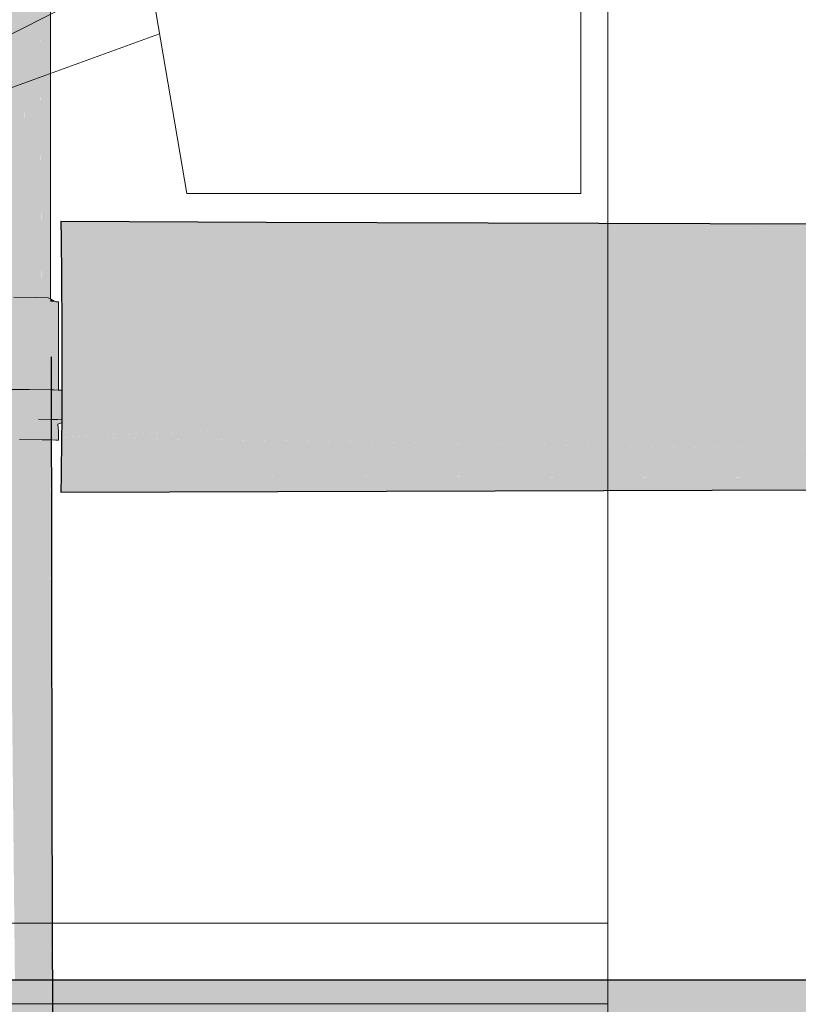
# Model space of a CAD drawing. Header units: millimetres. Extents: x 321 to 585, y -277 to 9.
# Tile 420 of 656: x 512.14 to 513.29, y -198.98 to -197.51. Entities that reach past the tile are written whole.
import ezdxf

# ---------------------------------------------------------------- set-up
doc = ezdxf.new("R2010")
doc.units = ezdxf.units.MM
doc.header["$MEASUREMENT"] = 0
for name, color, linetype, lineweight in [('CV-Condutos', 1, 'Continuous', 25), ('IFC-Elemento de mobília-Contorno', 152, 'Continuous', 5), ('IFC-Elemento terminal-Contorno', 253, 'Continuous', 5), ('IFC-Laje-Contorno', 134, 'Continuous', 5), ('IFC-Viga-Contorno', 66, 'Continuous', 5), ('TQ-Condutos', 3, 'Continuous', 25), ('TQ-Conexões', 9, 'Continuous', 18)]:
    doc.layers.add(name, color=color, linetype=linetype, lineweight=lineweight)

msp = doc.modelspace()

# ---------------------------------------------------------------- hatches: boundary and pattern name
at = {"layer": 'CV-Condutos', "linetype": 'Continuous'}
msp.add_hatch(color=11, dxfattribs=at).paths.add_polyline_path([(518.7804, -199.1431), (518.7804, -199.1431), (518.7804, -199.1302), (517.3051, -199.1418), (518.7804, -199.1302), (518.7804, -199.1301), (517.3051, -199.1404), (518.7804, -199.1301), (517.305, -199.1304), (518.7804, -199.1301), (517.305, -199.1301), (518.7804, -199.13), (518.7804, -199.1022), (517.3049, -199.1272), (518.7804, -199.1021), (518.7804, -199.1019), (517.3049, -199.1243), (518.7804, -199.1019), (517.3046, -199.1027), (518.7804, -199.1018), (518.7804, -199.1018), (518.7804, -199.0638), (518.7804, -199.0637), (517.3045, -199.0979), (517.3046, -199.1018), (517.3045, -199.0979), (518.7804, -199.0637), (518.7804, -199.0633), (517.3045, -199.094), (518.7804, -199.0633), (517.304, -199.0645), (518.7804, -199.0633), (518.7804, -199.0633), (518.7804, -199.0217), (518.7804, -199.0216), (517.3039, -199.059), (517.304, -199.0633), (517.3039, -199.059), (518.7804, -199.0216), (518.7804, -199.0212), (517.3039, -199.0548), (518.7804, -199.0212), (517.3034, -199.0224), (518.7804, -199.0212), (518.7804, -199.0211), (518.7804, -198.9831), (518.7804, -198.9831), (517.3033, -199.0172), (517.3034, -199.0212), (517.3033, -199.0172), (518.7804, -198.9831), (518.7804, -198.9827), (517.3033, -199.0134), (518.7804, -198.9827), (517.3029, -198.9838), (518.7804, -198.9826), (517.3028, -198.9826), (518.7804, -198.9826), (518.7804, -198.9548), (517.3028, -198.9798), (518.7804, -198.9547), (518.7804, -198.9544), (517.3028, -198.977), (518.7804, -198.9544), (517.3024, -198.9553), (518.7804, -198.9544), (517.3024, -198.9544), (518.7804, -198.9544), (518.7929, -198.9463), (518.7929, -198.9415), (518.7804, -198.9416), (517.3024, -198.9531), (518.7804, -198.9415), (518.7804, -198.9414), (517.3024, -198.9518), (518.7804, -198.9414), (517.3022, -198.9418), (518.7804, -198.9414), (517.3022, -198.9414), (517.1375, -198.9414), (517.1355, -198.9414), (512.1866, -198.9429), (517.1375, -198.9414), (512.1866, -198.9414), (511.7875, -198.9414), (511.7875, -198.9417), (511.7875, -198.943), (511.7875, -198.9432), (512.1866, -198.9431), (517.1355, -198.9418), (517.1375, -198.9418), (517.1355, -198.9418), (512.1866, -198.9431), (511.7875, -198.9432), (511.7875, -198.943), (511.7875, -198.9417), (511.7875, -198.9414), (507.3986, -198.9414), (507.3986, -198.9443), (511.7875, -198.9482), (511.7875, -198.9491), (512.1866, -198.9486), (517.1353, -198.953), (517.1374, -198.953), (517.1353, -198.953), (512.1866, -198.9537), (517.1374, -198.953), (512.1866, -198.9486), (511.7875, -198.9491), (511.7875, -198.9538), (511.7875, -198.9491), (511.7875, -198.9482), (507.3986, -198.9443), (507.3986, -198.9544), (511.7875, -198.9544), (507.3986, -198.9544), (507.3986, -198.9607), (511.7875, -198.955), (512.1866, -198.9544), (517.1352, -198.9544), (517.1374, -198.9544), (517.1352, -198.9544), (512.1866, -198.9576), (517.1374, -198.9544), (512.1866, -198.9544), (511.7875, -198.955), (507.3986, -198.9607), (511.7875, -198.9579), (511.7875, -198.9583), (512.1866, -198.9581), (517.1352, -198.9554), (517.1374, -198.9554), (517.1352, -198.9554), (512.1866, -198.9581), (511.7875, -198.9583), (511.7875, -198.9579), (507.3986, -198.9607), (511.7875, -198.9692), (511.7875, -198.971), (512.1866, -198.9699), (517.1347, -198.9794), (517.1371, -198.9794), (517.1347, -198.9794), (512.1867, -198.9811), (517.1371, -198.9794), (512.1866, -198.9699), (511.7875, -198.971), (511.7875, -198.9812), (511.7875, -198.971), (511.7875, -198.9692), (507.3986, -198.9607), (507.3986, -198.9826), (511.7875, -198.9826), (511.7875, -198.9834), (512.1867, -198.9826), (517.1346, -198.9826), (517.1371, -198.9826), (517.1346, -198.9826), (512.1867, -198.987), (517.1371, -198.9826), (512.1867, -198.9826), (511.7875, -198.9834), (511.7875, -198.9874), (511.7875, -198.9879), (512.1867, -198.9876), (517.1346, -198.9839), (517.1371, -198.9839), (517.1346, -198.9839), (512.1867, -198.9876), (511.7875, -198.9879), (511.7875, -198.9874), (511.7875, -198.9834), (511.7875, -198.9826), (507.3986, -198.9826), (507.3986, -198.9912), (511.7875, -199.0028), (511.7875, -199.0052), (512.1867, -199.0038), (517.1339, -199.0168), (517.1368, -199.0168), (517.1339, -199.0168), (512.1868, -199.019), (517.1368, -199.0168), (512.1867, -199.0038), (511.7875, -199.0052), (511.7875, -199.0192), (511.7875, -199.0052), (511.7875, -199.0028), (507.3986, -198.9912), (507.3986, -199.0212), (511.7875, -199.0212), (507.3986, -199.0212), (507.3986, -199.0306), (511.7875, -199.0219), (512.1868, -199.0212), (517.1338, -199.0212), (517.1368, -199.0212), (517.1338, -199.0212), (512.1868, -199.0259), (517.1368, -199.0212), (512.1868, -199.0212), (511.7875, -199.0219), (507.3986, -199.0306), (511.7875, -199.0263), (511.7875, -199.0269), (512.1868, -199.0266), (517.1337, -199.0225), (517.1368, -199.0225), (517.1337, -199.0225), (512.1868, -199.0266), (511.7875, -199.0269), (511.7875, -199.0263), (507.3986, -199.0306), (511.7875, -199.0432), (511.7875, -199.0459), (512.1868, -199.0443), (517.1329, -199.0585), (517.1364, -199.0585), (517.1329, -199.0585), (512.1868, -199.061), (517.1364, -199.0585), (512.1868, -199.0443), (511.7875, -199.0459), (511.7875, -199.0612), (511.7875, -199.0459), (511.7875, -199.0432), (507.3986, -199.0306), (507.3986, -199.0633), (511.7875, -199.0633), (511.7875, -199.064), (512.1868, -199.0633), (517.1328, -199.0633), (517.1364, -199.0633), (517.1328, -199.0633), (512.1869, -199.0677), (517.1364, -199.0633), (512.1868, -199.0633), (511.7875, -199.064), (511.7875, -199.068), (511.7875, -199.0686), (512.1869, -199.0683), (517.1328, -199.0646), (517.1364, -199.0646), (517.1328, -199.0646), (512.1869, -199.0683), (511.7875, -199.0686), (511.7875, -199.068), (511.7875, -199.064), (511.7875, -199.0633), (507.3986, -199.0633), (507.3986, -199.0719), (511.7875, -199.0834), (511.7875, -199.0859), (512.1869, -199.0845), (517.1321, -199.0975), (517.1361, -199.0975), (517.1321, -199.0975), (512.1869, -199.0997), (517.1361, -199.0975), (512.1869, -199.0845), (511.7875, -199.0859), (511.7875, -199.0999), (511.7875, -199.0859), (511.7875, -199.0834), (507.3986, -199.0719), (507.3986, -199.1018), (511.7875, -199.1018), (511.7875, -199.1024), (512.1869, -199.1018), (517.132, -199.1018), (517.1361, -199.1018), (517.132, -199.1018), (512.1869, -199.105), (517.1361, -199.1018), (512.1869, -199.1018), (511.7875, -199.1024), (511.7875, -199.1053), (511.7875, -199.1057), (512.1869, -199.1055), (517.132, -199.1028), (517.136, -199.1028), (517.132, -199.1028), (512.1869, -199.1055), (511.7875, -199.1057), (511.7875, -199.1053), (511.7875, -199.1024), (511.7875, -199.1018), (507.3986, -199.1018), (507.3986, -199.1081), (511.7875, -199.1166), (511.7875, -199.1184), (512.187, -199.1173), (517.1314, -199.1269), (517.1358, -199.1269), (517.1314, -199.1269), (512.187, -199.1285), (517.1358, -199.1269), (512.187, -199.1173), (511.7875, -199.1184), (511.7875, -199.1286), (511.7875, -199.1184), (511.7875, -199.1166), (507.3986, -199.1081), (507.3986, -199.1301), (511.7875, -199.1301), (511.7875, -199.1303), (512.187, -199.1301), (517.1314, -199.1301), (517.1358, -199.1301), (517.1314, -199.1301), (512.187, -199.1315), (517.1358, -199.1301), (512.187, -199.1301), (511.7875, -199.1303), (511.7875, -199.1317), (511.7875, -199.1319), (512.187, -199.1317), (517.1313, -199.1305), (517.1358, -199.1305), (517.1313, -199.1305), (512.187, -199.1317), (511.7875, -199.1319), (511.7875, -199.1317), (511.7875, -199.1303), (511.7875, -199.1301), (507.3986, -199.1301), (507.3986, -199.133), (511.7875, -199.1369), (511.7875, -199.1377), (512.187, -199.1372), (517.1311, -199.1416), (517.1357, -199.1416), (517.1311, -199.1416), (512.187, -199.1424), (517.1357, -199.1416), (512.187, -199.1372), (511.7875, -199.1377), (511.7875, -199.1424), (511.7875, -199.1377), (511.7875, -199.1369), (507.3986, -199.133), (507.3986, -199.1431), (511.7875, -199.1431), (512.187, -199.1431), (517.1311, -199.1431), (517.1357, -199.1431), (517.3052, -199.1431)])
at = {"layer": 'TQ-Condutos', "linetype": 'Continuous'}
for points in [[(515.6445, -197.8382), (512.1985, -197.8146), (512.1992, -197.8396), (515.6452, -197.8929), (515.6445, -197.8396)], [(515.8498, -197.8396), (512.5038, -197.8156), (512.1985, -197.8146)], [(512.5038, -197.8156), (515.6446, -197.8381), (515.6443, -197.8258)], [(515.6451, -197.8929), (512.1992, -197.8396), (512.1999, -197.8961), (515.6456, -197.9689), (515.6451, -197.8961), (515.6451, -197.8941)], [(515.6454, -197.9706), (515.6454, -197.9689), (512.1999, -197.8961), (512.2002, -197.9733), (515.6454, -197.9733)], [(515.6454, -198.0548), (515.6454, -198.053), (515.6455, -197.9733), (512.2002, -197.9733), (512.2002, -198.0578), (515.6454, -198.0578)], [(512.1719, -201.3526), (512.186, -198.671), (512.1846, -198.0153)], [(515.8504, -198.135), (512.3787, -198.0615), (512.2002, -198.0578), (512.3545, -198.0686), (512.2007, -198.0578), (512.2007, -198.0649), (512.2007, -198.0578), (512.2002, -198.0645), (512.2002, -198.0649), (512.2002, -198.065), (512.2002, -198.0649), (512.2, -198.1088), (512.2002, -198.094), (512.2, -198.1088), (512.2, -198.1136), (512.2001, -198.1136), (512.2002, -198.1136), (512.2155, -198.1091), (512.2002, -198.1088), (512.2002, -198.1088), (512.2002, -198.1043), (512.2006, -198.0662), (512.2002, -198.1088), (512.2155, -198.1091), (512.2, -198.1136), (512.6036, -198.116), (514.867, -198.1292), (512.6036, -198.116), (513.5133, -198.1321), (512.6036, -198.116), (512.1999, -198.135), (513.6727, -198.135), (515.1051, -198.135)], [(512.2007, -198.0578), (512.2002, -198.0578), (512.2002, -198.0649)], [(512.2002, -198.0578), (515.6451, -198.1306), (515.6457, -198.0578)], [(512.2002, -198.1349), (512.6036, -198.116), (512.2002, -198.1136), (512.2, -198.1136), (512.1999, -198.135)], [(512.1992, -198.1915), (515.6445, -198.1915), (515.6445, -198.1895), (515.6446, -198.1883), (512.1999, -198.135)], [(512.1999, -198.135), (515.6451, -198.1369), (515.6451, -198.135)], [(515.6446, -198.1883), (515.6452, -198.1369), (512.1999, -198.135), (512.3247, -198.1369)], [(512.1581, -198.9414), (512.1701, -198.1384), (512.1222, -198.1378), (512.1305, -198.9414), (512.1329, -198.9414)], [(512.1701, -198.1384), (512.1581, -198.9414), (512.1705, -198.9414), (512.1706, -198.9414)], [(512.1701, -198.1384), (512.1706, -198.9414), (512.1708, -198.9414)], [(512.1811, -198.9414), (512.1841, -198.1388), (512.1719, -198.1385), (512.1701, -198.1384), (512.1708, -198.9414), (512.1709, -198.9414), (512.1719, -198.9414), (512.1723, -198.9414), (512.174, -198.9414), (512.1746, -198.9414)], [(514.5943, -198.2086), (515.8494, -198.2046), (512.1992, -198.1915), (512.1985, -198.2164)], [(512.1992, -198.1915), (515.6443, -198.2038), (515.6446, -198.1915)], [(512.1755, -201.1371), (512.1895, -200.2944), (512.186, -198.671)], [(512.186, -198.671), (512.1846, -198.9414), (512.1849, -198.9414)]]:
    msp.add_hatch(color=73, dxfattribs=at).paths.add_polyline_path(points)
at = {"layer": 'TQ-Conexões', "linetype": 'Continuous'}
for points in [[(512.1831, -197.9281), (512.1833, -197.603), (512.1831, -197.4245), (512.183, -197.3306), (512.1826, -197.2191), (512.1817, -197.4243), (512.1777, -197.2709), (512.1733, -197.2708), (512.1686, -197.2707), (512.1673, -197.4239), (512.1702, -197.9276), (512.1799, -197.9278), (512.1825, -197.928), (512.1821, -197.9289), (512.1826, -197.9292), (512.1831, -197.9294), (512.1831, -197.9294)], [(512.1438, -197.4235), (512.1367, -197.2703), (512.1305, -197.2702), (512.1297, -197.2702), (512.1203, -197.2702), (512.1105, -197.2701), (512.1007, -197.27), (512.1124, -197.4232), (512.1007, -197.27), (512.0931, -197.27), (512.0923, -197.27), (512.081, -197.2699), (512.0747, -197.423), (512.081, -197.2699), (512.0695, -197.2699), (512.058, -197.2698), (512.0495, -197.2698), (512.0486, -197.2698), (512.036, -197.2697), (512.0326, -197.4228), (512.0237, -197.2697), (512.0113, -197.2697), (512.0023, -197.2697), (511.9881, -197.2697), (511.9881, -197.9263), (512.014, -197.9264), (512.0398, -197.9264), (512.0638, -197.9265), (512.0879, -197.9266), (512.1084, -197.9268), (512.129, -197.9269), (512.1447, -197.9271)], [(512.1702, -197.9276), (512.1702, -197.9275), (512.1701, -197.923), (512.1673, -197.4239), (512.1686, -197.2707), (512.164, -197.2707), (512.1593, -197.2706), (512.1588, -197.2706), (512.1517, -197.2705), (512.1438, -197.4235), (512.1447, -197.9103), (512.1601, -197.918), (512.1447, -197.9103), (512.1447, -197.9271), (512.1604, -197.9273), (512.1702, -197.9276), (512.1605, -197.9182), (512.17, -197.9275)], [(511.7824, -197.9314), (511.7773, -197.9339), (511.7773, -197.9847), (511.782, -198.0651), (511.782, -197.9335), (511.8037, -197.933), (511.7875, -197.9334), (511.782, -197.9335), (511.7875, -197.9542), (511.782, -197.9335), (511.782, -198.0152), (511.7875, -197.9669), (511.8037, -198.0147), (511.7875, -197.9669), (511.782, -198.0152), (511.7875, -198.0151), (511.7954, -198.0149), (511.7875, -198.0151), (511.782, -198.0152), (511.782, -198.0651), (511.7875, -198.0278), (511.8037, -198.0646), (511.8166, -198.0145), (511.8037, -198.0646), (511.8377, -198.0642), (511.8377, -198.014), (511.8377, -197.9326), (511.8377, -198.0142), (511.8651, -198.0139), (511.8377, -198.0142), (511.8377, -198.0642), (511.882, -198.0639), (511.882, -198.0138), (511.882, -198.0639), (511.9333, -198.0637), (511.9137, -198.0135), (511.882, -197.9323), (511.9138, -198.0137), (511.9333, -198.0637), (511.9333, -198.0136), (511.9333, -198.0637), (511.9882, -198.0636), (511.9673, -198.0135), (511.9333, -197.9321), (511.9673, -198.0135), (511.9882, -198.0636), (511.9882, -198.0135), (511.9882, -198.0636), (512.043, -198.0637), (512.043, -198.0136), (512.0091, -198.0136), (512.043, -198.0136), (512.043, -197.9321), (511.9882, -197.932), (512.043, -197.9321), (512.043, -198.0136), (512.0746, -198.0137), (512.043, -198.0136), (512.043, -198.0637), (512.094, -198.0639), (512.094, -198.0139), (512.094, -197.9323), (512.094, -198.0136), (512.121, -198.014), (512.094, -198.0136), (512.094, -198.0639), (512.1375, -198.0642), (512.1375, -198.0142), (512.1375, -198.0642), (512.1502, -198.0144), (512.1708, -198.0647), (512.1708, -198.0147), (512.1708, -197.9331), (512.1375, -197.9326), (512.1708, -197.9331), (512.1604, -197.9273), (512.129, -197.9269), (512.0879, -197.9266), (512.0398, -197.9264), (511.9881, -197.9263), (511.9363, -197.9264), (511.8879, -197.9266), (511.8462, -197.9269), (511.814, -197.9273), (511.7936, -197.9278), (511.7894, -197.9281)], [(512.1844, -197.9336), (512.1844, -197.934), (512.1844, -197.9336), (512.1844, -197.9334), (512.1831, -197.9334), (512.1831, -197.9328), (512.1831, -197.9319), (512.1831, -197.9294), (512.1799, -197.9278), (512.1604, -197.9273), (512.1779, -197.9324), (512.1604, -197.9273), (512.168, -197.9315), (512.1704, -197.9329), (512.1719, -197.933), (512.1704, -197.9329), (512.1708, -197.9331), (512.1741, -197.9331), (512.1708, -197.9331), (512.1833, -198.0125), (512.1831, -197.9339), (512.1833, -198.0125), (512.1846, -198), (512.1914, -197.9345), (512.1915, -197.9336), (512.1844, -197.9334)], [(512.1915, -197.9336), (512.1831, -197.9294), (512.1831, -197.9319), (512.1831, -197.9334)], [(512.1915, -197.9336), (512.1846, -198), (512.1833, -198.0125), (512.1837, -198.0153), (512.1846, -198.0153), (512.1837, -198.0153), (512.1837, -198.0149), (512.1719, -198.0147), (512.1837, -198.0149), (512.1708, -197.9331), (512.1708, -198.0147), (512.1709, -198.0147), (512.1846, -198.0211), (512.1915, -198.0652), (512.1851, -198.0153), (512.1915, -198.0647), (512.1915, -198.0647), (512.1915, -198.0156)], [(512.1915, -197.9336), (512.1915, -198.0647), (512.1953, -198.0647)], [(512.1951, -197.9339), (512.1915, -197.9336), (512.1953, -198.0655), (512.1952, -198.006)], [(512.1502, -198.0144), (512.1376, -198.0639), (512.1707, -198.0643)], [(512.1846, -198.0211), (512.1708, -198.0147), (512.1708, -198.0642), (512.1709, -198.0643), (512.1748, -198.0644), (512.171, -198.0642), (512.1847, -198.0645), (512.1915, -198.0647)], [(511.7779, -198.1339), (511.7779, -198.1392), (511.782, -198.1389), (511.787, -198.1179), (511.781, -198.1162), (511.787, -198.1179), (511.7875, -198.1157), (511.7875, -198.1388), (511.8037, -198.1384), (511.8377, -198.138), (511.882, -198.1377), (511.9333, -198.1374), (511.9882, -198.1374), (512.043, -198.1375), (512.094, -198.1377), (512.1375, -198.138), (512.1708, -198.1385), (512.1849, -198.1388), (512.1848, -198.1168), (512.1848, -198.1148), (512.1848, -198.1086), (512.1499, -198.1142), (512.094, -198.1137), (512.1499, -198.1142), (512.1852, -198.1086), (512.1653, -198.1082), (512.1347, -198.108), (512.1653, -198.1082), (512.1518, -198.0641), (512.1041, -198.0637), (512.1041, -198.1077), (512.1041, -198.0637), (512.0664, -198.1076), (512.025, -198.1134), (512.0664, -198.1076), (512.1041, -198.0637), (512.0484, -198.0635), (512.0286, -198.1074), (511.9883, -198.1074), (511.9514, -198.1134), (511.882, -198.1137), (511.9514, -198.1134), (511.9883, -198.1074), (512.0286, -198.1074), (512.0484, -198.0635), (511.9884, -198.0634), (511.9481, -198.1074), (511.9101, -198.1076), (511.9481, -198.1074), (511.9884, -198.0634), (511.9283, -198.0635), (511.8721, -198.0637), (511.8721, -198.1077), (511.8721, -198.0637), (511.841, -198.1079), (511.8251, -198.1141), (511.841, -198.1079), (511.8721, -198.0637), (511.8237, -198.064), (511.7875, -198.0666), (511.7867, -198.065), (511.7864, -198.0645), (511.7862, -198.065), (511.769, -198.1089), (511.7875, -198.0674), (511.769, -198.1089), (511.7875, -198.1086), (511.8099, -198.1082), (511.7894, -198.1085), (511.7875, -198.1086), (511.769, -198.1089), (511.7875, -198.1147), (511.7789, -198.112), (511.778, -198.1117), (511.778, -198.1135), (511.778, -198.1117), (511.769, -198.1089), (511.7627, -198.0651), (511.7571, -198.0655), (511.7571, -198.0949), (511.7579, -198.1095), (511.7689, -198.1127), (511.778, -198.1145), (511.7787, -198.1147), (511.781, -198.1151), (511.7875, -198.1147), (511.7788, -198.114), (511.7788, -198.1137), (511.7788, -198.114), (511.7875, -198.1147), (511.7877, -198.1148), (511.7875, -198.1148), (511.781, -198.1151), (511.7808, -198.1161)], [(512.1376, -198.0639), (512.1376, -198.064), (512.1427, -198.064), (512.1458, -198.064), (512.1518, -198.0641)], [(512.2, -198.1088), (512.2001, -198.096), (512.2001, -198.0958), (512.1884, -198.0651), (512.1882, -198.0651), (512.1882, -198.0646), (512.188, -198.0651), (512.1881, -198.0649), (512.1868, -198.0649), (512.1881, -198.0649), (512.1882, -198.0646), (512.1847, -198.0645), (512.1518, -198.0641), (512.1519, -198.0644), (512.1653, -198.1082), (512.1846, -198.0649), (512.1847, -198.0649), (512.1846, -198.0649), (512.1847, -198.065), (512.1846, -198.0649), (512.1845, -198.065), (512.1847, -198.0713), (512.1845, -198.065), (512.1653, -198.1082), (512.1848, -198.1086)], [(512.1708, -198.0643), (512.1709, -198.0643), (512.1708, -198.0642)], [(512.1759, -198.0644), (512.1847, -198.0645), (512.171, -198.0642), (512.1748, -198.0644)], [(512.1847, -198.0645), (512.1852, -198.0645), (512.1854, -198.0645), (512.1882, -198.0646)], [(512.1882, -198.0646), (512.1882, -198.0651), (512.1884, -198.0651)], [(512.2002, -198.0654), (512.2002, -198.065), (512.1953, -198.0647), (512.1882, -198.0646), (512.1884, -198.0649), (512.1884, -198.0651), (512.1915, -198.0652), (512.1932, -198.0652), (512.1915, -198.0652), (512.1884, -198.0651), (512.1953, -198.0833), (512.1953, -198.0655), (512.1953, -198.0833), (512.2001, -198.0958), (512.2001, -198.0777), (512.2002, -198.0659), (512.2002, -198.0658), (512.2002, -198.0654), (512.1953, -198.0653), (512.2, -198.0654)], [(512.1953, -198.0647), (512.2002, -198.065), (512.2002, -198.0649)], [(512.2002, -198.0654), (512.2, -198.0654), (512.1953, -198.0653)], [(512.1941, -198.1131), (512.2, -198.1118), (512.2, -198.1108), (512.2, -198.1105), (512.2, -198.1088), (512.1936, -198.1087), (512.194, -198.1124), (512.1936, -198.1087), (512.1852, -198.1086), (512.1848, -198.1086), (512.1848, -198.1148), (512.1848, -198.1168), (512.1849, -198.1388), (512.1861, -198.1148)], [(512.1915, -198.1387), (512.1861, -198.1148), (512.1849, -198.1386), (512.1849, -198.1388), (512.1915, -198.139)], [(512.1943, -198.1153), (512.2, -198.1136), (512.2, -198.1133), (512.2, -198.1118), (512.1861, -198.1148), (512.1915, -198.139), (512.1954, -198.1393), (512.1954, -198.1256)]]:
    msp.add_hatch(color=93, dxfattribs=at).paths.add_polyline_path(points)

# ---------------------------------------------------------------- linework, layer by layer
at = {"layer": 'CV-Condutos'}
for p, q in [((512.1866, -198.9414), (511.7875, -198.9414)), ((517.1375, -198.9414), (512.1866, -198.9414))]:
    msp.add_line(p, q, dxfattribs=at)
at = {"layer": 'IFC-Elemento de mobília-Contorno', "color": 7, "lineweight": 5}
for p, q in [((508.4111, -198.8566), (513.0112, -198.8566)), ((513.0111, -198.9766), (513.0111, -198.8566)), ((508.4111, -198.9766), (513.0112, -198.9766))]:
    msp.add_line(p, q, dxfattribs=at)
at = {"layer": 'IFC-Elemento terminal-Contorno', "color": 7, "lineweight": 5}
for p, q in [((512.9711, -197.7726), (512.9711, -196.2745)), ((512.3223, -197.4004), (512.3856, -197.7726)), ((511.97, -197.6145), (512.2092, -197.4937)), ((511.9874, -197.6656), (512.3453, -197.5356)), ((512.3856, -197.7726), (512.9711, -197.7726))]:
    msp.add_line(p, q, dxfattribs=at)
at = {"layer": 'IFC-Laje-Contorno', "color": 7, "lineweight": 5}
msp.add_line((513.0111, -203.4166), (513.0111, -195.6891), dxfattribs=at)
at = {"layer": 'IFC-Viga-Contorno', "color": 7, "lineweight": 5}
msp.add_line((513.0112, -204.8247), (513.0112, -195.6872), dxfattribs=at)
at = {"layer": 'TQ-Condutos'}
for p, q in [((512.1985, -197.8146), (512.1992, -197.8396)), ((512.5038, -197.8156), (512.1985, -197.8146)), ((515.6443, -197.8258), (512.5038, -197.8156)), ((512.1992, -197.8396), (512.1999, -197.8961)), ((512.1999, -197.8961), (512.2002, -197.9733)), ((512.2002, -197.9733), (512.2002, -198.0578)), ((512.186, -198.671), (512.1846, -198.0153)), ((512.2002, -198.0578), (512.2002, -198.0649)), ((512.2002, -198.0649), (512.2, -198.1088)), ((512.2, -198.1136), (512.1999, -198.135)), ((512.2, -198.1088), (512.2, -198.1136)), ((512.1999, -198.135), (512.1992, -198.1915)), ((512.1992, -198.1915), (512.1985, -198.2164)), ((512.1985, -198.2164), (514.5943, -198.2086)), ((512.1895, -200.2944), (512.186, -198.671))]:
    msp.add_line(p, q, dxfattribs=at)
at = {"layer": 'TQ-Conexões'}
for p, q in [((512.1833, -197.603), (512.1831, -197.4245)), ((512.1831, -197.9281), (512.1833, -197.603)), ((512.1604, -197.9273), (512.129, -197.9269)), ((512.1799, -197.9278), (512.1604, -197.9273)), ((512.1831, -197.9294), (512.1799, -197.9278)), ((512.1831, -197.9294), (512.1831, -197.9281)), ((512.1915, -197.9336), (512.1831, -197.9294)), ((512.1951, -197.9339), (512.1915, -197.9336)), ((512.1952, -198.006), (512.1951, -197.9339)), ((512.1953, -198.0655), (512.1952, -198.006)), ((512.1518, -198.0641), (512.1041, -198.0637)), ((512.1847, -198.0645), (512.1518, -198.0641)), ((512.1882, -198.0646), (512.1847, -198.0645)), ((512.1953, -198.0647), (512.1882, -198.0646)), ((512.2002, -198.0649), (512.1953, -198.0647)), ((512.1653, -198.1082), (512.1848, -198.1086)), ((512.1852, -198.1086), (512.1653, -198.1082)), ((512.1848, -198.1086), (512.2, -198.1088)), ((512.1936, -198.1087), (512.1852, -198.1086)), ((512.2, -198.1088), (512.1936, -198.1087)), ((512.1943, -198.1153), (512.2, -198.1136)), ((512.1954, -198.1256), (512.1943, -198.1153)), ((512.1954, -198.1393), (512.1954, -198.1256)), ((512.1375, -198.138), (512.1708, -198.1385)), ((512.1708, -198.1385), (512.1849, -198.1388)), ((512.1849, -198.1388), (512.1915, -198.139)), ((512.1915, -198.139), (512.1954, -198.1393))]:
    msp.add_line(p, q, dxfattribs=at)

doc.saveas('drawing.dxf')
